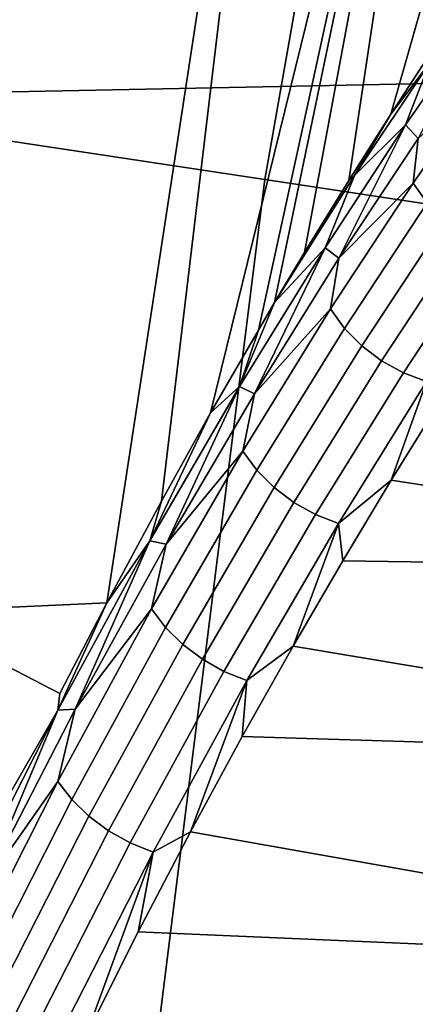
# Model space of a CAD drawing. Header units: metres. Extents: x -248 to 28, y -28 to 28.
# Tile 323 of 507: x -25.369 to -24.952, y 2.918 to 3.953. Entities that reach past the tile are written whole.
import ezdxf

# ---------------------------------------------------------------- set-up
doc = ezdxf.new("R2010")
doc.units = ezdxf.units.M
doc.layers.add('solid_10_061_053_XXX', color=7, linetype='CONTINUOUS')

msp = doc.modelspace()

# ---------------------------------------------------------------- linework, layer by layer
at = {"layer": 'solid_10_061_053_XXX'}
for points in [[(-25.957809, 5.333074, -9.8), (26.194746, 4.010602, -9.8), (26.364351, 2.677873, -9.8), (-26.194759, 4.010514, -9.8)], [(-25.110611, 3.784816, 137.162735), (-24.890739, 5.031772, 137.162735), (-25.561558, 5.16738, 135.939667), (-25.787355, 3.886818, 135.939667)], [(-24.890739, 5.031772, 137.162735), (-25.110611, 3.784816, 137.162735), (-24.377188, 3.67427, 138.351929), (-24.163736, 4.884805, 138.351929)], [(-24.453493, 4.99894, 165.034485), (-31.86268, 4.810266, 166.928314), (-31.823288, 3.748521, 167.085724), (-24.410181, 3.89646, 165.207626)], [(-24.978178, 3.853646, 152.109924), (-25.022444, 3.783787, 152.244293), (-24.888708, 4.67313, 152.290787), (-24.741453, 4.684238, 151.669235)], [(-24.93622, 3.917791, 151.974396), (-24.978178, 3.853646, 152.109924), (-24.741453, 4.684238, 151.669235)], [(-25.167681, 3.539432, 152.638214), (-25.219439, 3.446595, 152.765091), (-25.074097, 4.662628, 152.901276), (-24.888708, 4.67313, 152.290787)], [(-25.117395, 3.626662, 152.508774), (-25.167681, 3.539432, 152.638214), (-24.888708, 4.67313, 152.290787)], [(-25.100399, 3.655524, 152.463501), (-25.117395, 3.626662, 152.508774), (-24.888708, 4.67313, 152.290787)], [(-25.068933, 3.708116, 152.377426), (-25.100399, 3.655524, 152.463501), (-24.888708, 4.67313, 152.290787)], [(-25.022444, 3.783787, 152.244293), (-25.068933, 3.708116, 152.377426), (-24.888708, 4.67313, 152.290787)], [(-25.491577, 3.329993, 153.481491), (-25.296673, 4.652732, 153.498367), (-25.074097, 4.662628, 152.901276), (-25.276814, 3.339997, 152.8992)], [(-25.219439, 3.446595, 152.765091), (-25.276814, 3.339997, 152.8992), (-25.074097, 4.662628, 152.901276)], [(-25.741522, 3.323022, 154.0504), (-25.555355, 4.643442, 154.079849), (-25.296673, 4.652732, 153.498367), (-25.491577, 3.329993, 153.481491)], [(-26.194759, 4.010514, -9.8), (26.364351, 2.677873, -9.8), (26.466129, 1.339522, -9.8), (-26.364359, 2.677795, -9.8)], [(-24.884813, 3.953711, 151.790222), (-24.96266, 3.842241, 152.055573), (-24.937435, 3.907159, 151.973984)], [(-24.949375, 3.82787, 152.026733), (-24.96266, 3.842241, 152.055573), (-24.884813, 3.953711, 151.790222)], [(-24.937435, 3.907159, 151.973984), (-24.978178, 3.853646, 152.109924), (-24.93622, 3.917791, 151.974396)], [(-24.937435, 3.907159, 151.973984), (-25.016203, 3.78918, 152.223572), (-24.978178, 3.853646, 152.109924)], [(-24.96266, 3.842241, 152.055573), (-25.016203, 3.78918, 152.223572), (-24.937435, 3.907159, 151.973984)], [(-24.410181, 3.89646, 165.207626), (-31.823288, 3.748521, 167.085724), (-31.793613, 2.681425, 167.204163), (-24.377569, 2.78773, 165.337921)], [(-24.874825, 3.895512, 151.806244), (-24.954756, 3.781085, 152.071793), (-24.949375, 3.82787, 152.026733)], [(-24.859919, 3.874484, 151.802032), (-24.93989, 3.760285, 152.066452), (-24.954756, 3.781085, 152.071793), (-24.874825, 3.895512, 151.806244)], [(-25.268053, 2.52845, 137.162735), (-25.110611, 3.784816, 137.162735), (-25.787355, 3.886818, 135.939667), (-25.949041, 2.596593, 135.939667)], [(-25.016203, 3.78918, 152.223572), (-25.022444, 3.783787, 152.244293), (-24.978178, 3.853646, 152.109924)], [(-24.96266, 3.842241, 152.055573), (-25.047329, 3.713184, 152.311203), (-25.016203, 3.78918, 152.223572)], [(-25.032703, 3.702052, 152.279282), (-25.047329, 3.713184, 152.311203), (-24.96266, 3.842241, 152.055573)], [(-24.949375, 3.82787, 152.026733), (-25.032703, 3.702052, 152.279282), (-24.96266, 3.842241, 152.055573)], [(-24.954756, 3.781085, 152.071793), (-25.032703, 3.702052, 152.279282), (-24.949375, 3.82787, 152.026733)], [(-25.016203, 3.78918, 152.223572), (-25.100399, 3.655524, 152.463501), (-25.022444, 3.783787, 152.244293)], [(-25.047329, 3.713184, 152.311203), (-25.100399, 3.655524, 152.463501), (-25.016203, 3.78918, 152.223572)], [(-25.110611, 3.784816, 137.162735), (-25.268053, 2.52845, 137.162735), (-24.530031, 2.4546, 138.351929), (-24.377188, 3.67427, 138.351929)], [(-25.022444, 3.783787, 152.244293), (-25.100399, 3.655524, 152.463501), (-25.068933, 3.708116, 152.377426)], [(-24.954756, 3.781085, 152.071793), (-25.041548, 3.648808, 152.327194), (-25.032703, 3.702052, 152.279282)], [(-24.93989, 3.760285, 152.066452), (-25.026714, 3.628321, 152.320679), (-25.041548, 3.648808, 152.327194), (-24.954756, 3.781085, 152.071793)], [(-24.92174, 3.741778, 152.063263), (-25.008621, 3.609946, 152.316544), (-25.026714, 3.628321, 152.320679), (-24.93989, 3.760285, 152.066452)], [(-24.900854, 3.726127, 152.062317), (-24.98782, 3.594238, 152.314896), (-25.008621, 3.609946, 152.316544), (-24.92174, 3.741778, 152.063263)], [(-24.877865, 3.713806, 152.06366), (-24.964939, 3.581675, 152.315796), (-24.98782, 3.594238, 152.314896), (-24.900854, 3.726127, 152.062317)], [(-25.047329, 3.713184, 152.311203), (-25.137476, 3.567224, 152.556229), (-25.100399, 3.655524, 152.463501)], [(-25.121521, 3.559702, 152.5215), (-25.137476, 3.567224, 152.556229), (-25.047329, 3.713184, 152.311203)], [(-25.032703, 3.702052, 152.279282), (-25.121521, 3.559702, 152.5215), (-25.047329, 3.713184, 152.311203)], [(-24.85347, 3.705187, 152.067215), (-24.940674, 3.572637, 152.319214), (-24.964939, 3.581675, 152.315796), (-24.877865, 3.713806, 152.06366)], [(-25.041548, 3.648808, 152.327194), (-25.121521, 3.559702, 152.5215), (-25.032703, 3.702052, 152.279282)], [(-25.137476, 3.567224, 152.556229), (-25.117395, 3.626662, 152.508774), (-25.100399, 3.655524, 152.463501)], [(-25.041548, 3.648808, 152.327194), (-25.133774, 3.499402, 152.571564), (-25.121521, 3.559702, 152.5215)], [(-25.026714, 3.628321, 152.320679), (-25.118956, 3.479327, 152.563843), (-25.133774, 3.499402, 152.571564), (-25.041548, 3.648808, 152.327194)], [(-25.137476, 3.567224, 152.556229), (-25.167681, 3.539432, 152.638214), (-25.117395, 3.626662, 152.508774)], [(-25.008621, 3.609946, 152.316544), (-25.100904, 3.46117, 152.558685), (-25.118956, 3.479327, 152.563843), (-25.026714, 3.628321, 152.320679)], [(-24.98782, 3.594238, 152.314896), (-25.080164, 3.445483, 152.556244), (-25.100904, 3.46117, 152.558685), (-25.008621, 3.609946, 152.316544)], [(-24.964939, 3.581675, 152.315796), (-25.057367, 3.432741, 152.55658), (-25.080164, 3.445483, 152.556244), (-24.98782, 3.594238, 152.314896)], [(-24.940674, 3.572637, 152.319214), (-25.033203, 3.423329, 152.559708), (-25.057367, 3.432741, 152.55658), (-24.964939, 3.581675, 152.315796)], [(-24.977722, 3.468658, 152.487625), (-25.033203, 3.423329, 152.559708), (-24.940674, 3.572637, 152.319214)], [(-24.928623, 3.547655, 152.358932), (-24.977722, 3.468658, 152.487625), (-24.940674, 3.572637, 152.319214)], [(-25.137476, 3.567224, 152.556229), (-25.231693, 3.405006, 152.789978), (-25.167681, 3.539432, 152.638214)], [(-25.214457, 3.401448, 152.752747), (-25.231693, 3.405006, 152.789978), (-25.137476, 3.567224, 152.556229)], [(-25.121521, 3.559702, 152.5215), (-25.214457, 3.401448, 152.752747), (-25.137476, 3.567224, 152.556229)], [(-25.133774, 3.499402, 152.571564), (-25.214457, 3.401448, 152.752747), (-25.121521, 3.559702, 152.5215)], [(-24.350124, 3.550704, 152.378616), (-24.362152, 3.374234, 152.65741), (-24.977722, 3.468658, 152.487625), (-24.928623, 3.547655, 152.358932)], [(-25.231693, 3.405006, 152.789978), (-25.219439, 3.446595, 152.765091), (-25.167681, 3.539432, 152.638214)], [(-25.133774, 3.499402, 152.571564), (-25.229954, 3.33355, 152.80423), (-25.214457, 3.401448, 152.752747)], [(-25.118956, 3.479327, 152.563843), (-25.215134, 3.313997, 152.795273), (-25.229954, 3.33355, 152.80423), (-25.133774, 3.499402, 152.571564)], [(-25.100904, 3.46117, 152.558685), (-25.1971, 3.296165, 152.789032), (-25.215134, 3.313997, 152.795273), (-25.118956, 3.479327, 152.563843)], [(-24.977722, 3.468658, 152.487625), (-25.028654, 3.384155, 152.614212), (-25.033203, 3.423329, 152.559708)], [(-24.362152, 3.374234, 152.65741), (-25.028654, 3.384155, 152.614212), (-24.977722, 3.468658, 152.487625)], [(-25.080164, 3.445483, 152.556244), (-25.176395, 3.280595, 152.785706), (-25.1971, 3.296165, 152.789032), (-25.100904, 3.46117, 152.558685)], [(-25.231693, 3.405006, 152.789978), (-25.276814, 3.339997, 152.8992), (-25.219439, 3.446595, 152.765091)], [(-25.057367, 3.432741, 152.55658), (-25.153652, 3.267759, 152.785385), (-25.176395, 3.280595, 152.785706), (-25.080164, 3.445483, 152.556244)], [(-25.033203, 3.423329, 152.559708), (-25.129557, 3.258046, 152.788071), (-25.153652, 3.267759, 152.785385), (-25.057367, 3.432741, 152.55658)], [(-25.080969, 3.294314, 152.738251), (-25.129557, 3.258046, 152.788071), (-25.033203, 3.423329, 152.559708)], [(-25.028654, 3.384155, 152.614212), (-25.080969, 3.294314, 152.738251), (-25.033203, 3.423329, 152.559708)], [(-25.231693, 3.405006, 152.789978), (-25.328573, 3.227183, 153.01178), (-25.276814, 3.339997, 152.8992)], [(-25.310143, 3.227924, 152.972397), (-25.328573, 3.227183, 153.01178), (-25.231693, 3.405006, 152.789978)], [(-25.214457, 3.401448, 152.752747), (-25.310143, 3.227924, 152.972397), (-25.231693, 3.405006, 152.789978)], [(-25.229954, 3.33355, 152.80423), (-25.310143, 3.227924, 152.972397), (-25.214457, 3.401448, 152.752747)], [(-24.373529, 3.17588, 152.921127), (-25.080969, 3.294314, 152.738251), (-25.028654, 3.384155, 152.614212), (-24.362152, 3.374234, 152.65741)], [(-25.326406, 3.244509, 153.010208), (-25.491577, 3.329993, 153.481491), (-25.276814, 3.339997, 152.8992)], [(-25.229954, 3.33355, 152.80423), (-25.328608, 3.151947, 153.024506), (-25.310143, 3.227924, 152.972397)], [(-25.215134, 3.313997, 152.795273), (-25.313766, 3.133036, 153.014297), (-25.328608, 3.151947, 153.024506), (-25.229954, 3.33355, 152.80423)], [(-25.328573, 3.227183, 153.01178), (-25.326406, 3.244509, 153.010208), (-25.276814, 3.339997, 152.8992)], [(-25.328573, 3.227183, 153.01178), (-25.380949, 3.135685, 153.127625), (-25.491577, 3.329993, 153.481491), (-25.326406, 3.244509, 153.010208)], [(-25.1971, 3.296165, 152.789032), (-25.295723, 3.115648, 153.006943), (-25.313766, 3.133036, 153.014297), (-25.215134, 3.313997, 152.795273)], [(-24.95056, 2.777951, 150.868454), (-24.960115, 2.723309, 151.089935), (-24.787844, 3.248717, 151.249695), (-24.776445, 3.313901, 150.985474)], [(-25.176395, 3.280595, 152.785706), (-25.275024, 3.10031, 153.00264), (-25.295723, 3.115648, 153.006943), (-25.1971, 3.296165, 152.789032)], [(-25.080969, 3.294314, 152.738251), (-25.134527, 3.199218, 152.859421), (-25.129557, 3.258046, 152.788071)], [(-24.373529, 3.17588, 152.921127), (-25.134527, 3.199218, 152.859421), (-25.080969, 3.294314, 152.738251)], [(-25.153652, 3.267759, 152.785385), (-25.252296, 3.087487, 153.001556), (-25.275024, 3.10031, 153.00264), (-25.176395, 3.280595, 152.785706)], [(-25.129557, 3.258046, 152.788071), (-25.228231, 3.077567, 153.003693), (-25.252296, 3.087487, 153.001556), (-25.153652, 3.267759, 152.785385)], [(-25.188931, 3.099056, 152.977386), (-25.228231, 3.077567, 153.003693), (-25.129557, 3.258046, 152.788071)], [(-25.134527, 3.199218, 152.859421), (-25.188931, 3.099056, 152.977386), (-25.129557, 3.258046, 152.788071)], [(-24.960115, 2.723309, 151.089935), (-24.96945, 2.651005, 151.30632), (-24.798979, 3.162463, 151.507828), (-24.787844, 3.248717, 151.249695)], [(-25.328573, 3.227183, 153.01178), (-25.426704, 3.034396, 153.220963), (-25.380949, 3.135685, 153.127625)], [(-25.407211, 3.039761, 153.179764), (-25.426704, 3.034396, 153.220963), (-25.328573, 3.227183, 153.01178)], [(-25.310143, 3.227924, 152.972397), (-25.407211, 3.039761, 153.179764), (-25.328573, 3.227183, 153.01178)], [(-25.328608, 3.151947, 153.024506), (-25.407211, 3.039761, 153.179764), (-25.310143, 3.227924, 152.972397)], [(-24.38418, 2.95693, 153.168045), (-25.188931, 3.099056, 152.977386), (-25.134527, 3.199218, 152.859421), (-24.373529, 3.17588, 152.921127)], [(-24.96945, 2.651005, 151.30632), (-24.978502, 2.561508, 151.516174), (-24.809778, 3.055699, 151.758179), (-24.798979, 3.162463, 151.507828)], [(-25.328608, 3.151947, 153.024506), (-25.428246, 2.955256, 153.231705), (-25.407211, 3.039761, 153.179764)], [(-25.313766, 3.133036, 153.014297), (-25.413359, 2.937118, 153.22023), (-25.428246, 2.955256, 153.231705), (-25.328608, 3.151947, 153.024506)], [(-25.295723, 3.115648, 153.006943), (-25.395275, 2.920306, 153.211716), (-25.413359, 2.937118, 153.22023), (-25.313766, 3.133036, 153.014297)], [(-25.275024, 3.10031, 153.00264), (-25.374544, 2.905332, 153.206406), (-25.395275, 2.920306, 153.211716), (-25.295723, 3.115648, 153.006943)], [(-25.252296, 3.087487, 153.001556), (-25.351795, 2.892648, 153.204468), (-25.374544, 2.905332, 153.206406), (-25.275024, 3.10031, 153.00264)], [(-25.188931, 3.099056, 152.977386), (-25.243858, 2.994054, 153.091766), (-25.228231, 3.077567, 153.003693)], [(-24.38418, 2.95693, 153.168045), (-25.243858, 2.994054, 153.091766), (-25.188931, 3.099056, 152.977386)], [(-25.228231, 3.077567, 153.003693), (-25.327717, 2.882638, 153.205963), (-25.351795, 2.892648, 153.204468), (-25.252296, 3.087487, 153.001556)], [(-25.299034, 2.884437, 153.20224), (-25.327717, 2.882638, 153.205963), (-25.228231, 3.077567, 153.003693)], [(-25.243858, 2.994054, 153.091766), (-25.299034, 2.884437, 153.20224), (-25.228231, 3.077567, 153.003693)], [(-24.978502, 2.561508, 151.516174), (-24.987217, 2.455399, 151.71817), (-24.820173, 2.929118, 151.99913), (-24.809778, 3.055699, 151.758179)], [(-24.394039, 2.718803, 153.396561), (-25.299034, 2.884437, 153.20224), (-25.243858, 2.994054, 153.091766), (-24.38418, 2.95693, 153.168045)], [(-24.987217, 2.455399, 151.71817), (-24.995533, 2.333365, 151.910965), (-24.830095, 2.783541, 152.229126), (-24.820173, 2.929118, 151.99913)]]:
    msp.add_3dface(points, dxfattribs=at)

doc.saveas('drawing.dxf')
